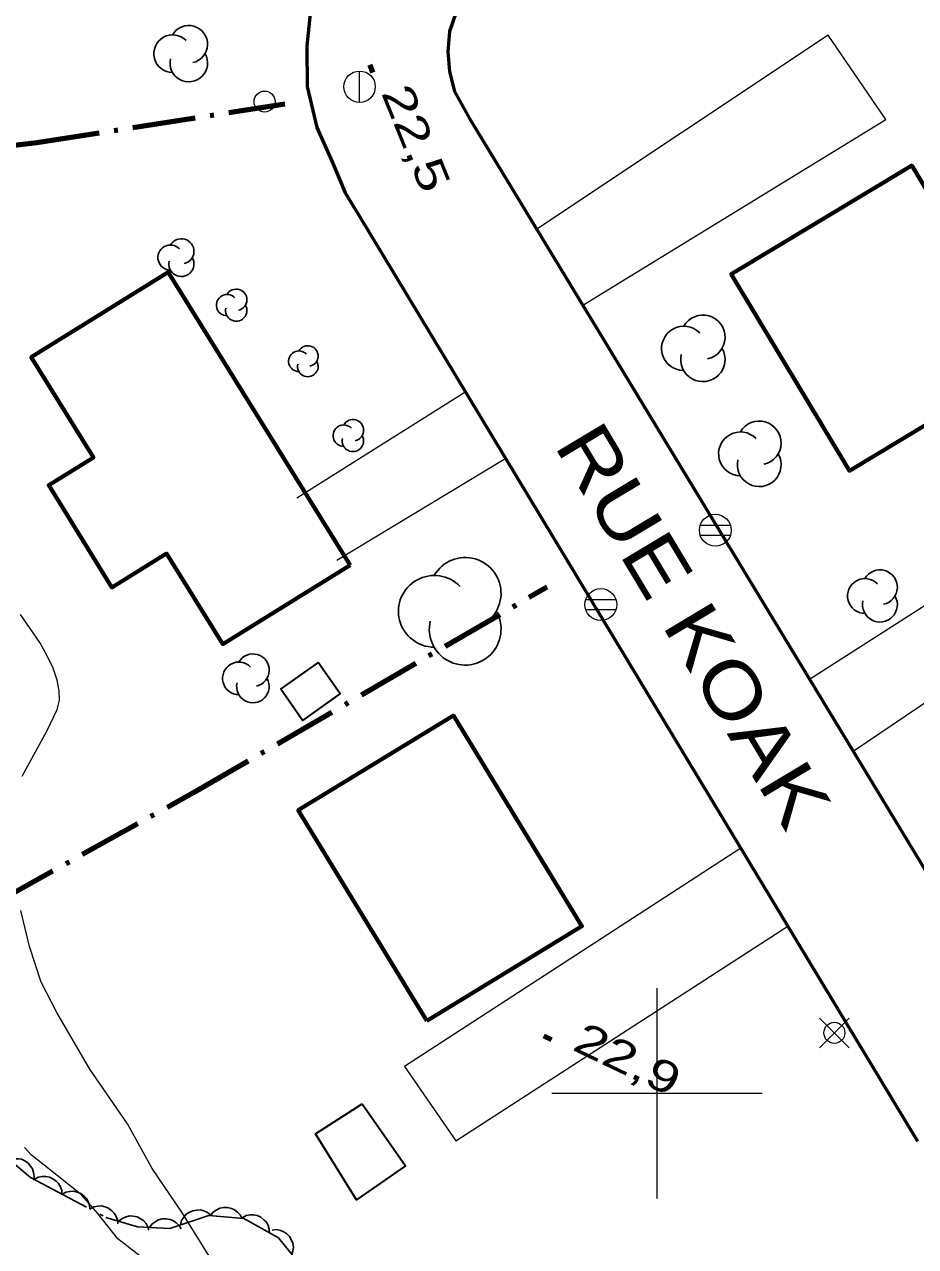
# Model space of a CAD drawing. Extents: x 355726 to 357533, y 5103782 to 5105258.
# Drawn here: x 356769.9 to 356812.3, y 5104292.7 to 5104350.9 of the extents above; entities that cross this region are included whole.
import ezdxf

# ---------------------------------------------------------------- set-up
doc = ezdxf.new("R2010")
doc.units = 0
doc.header["$LTSCALE"] = 0.6
doc.linetypes.add('DOT_DASHED', pattern=[7.7, 5, -1.2, 0.3, -1.2])
doc.linetypes.add('LONG_DASHED', pattern=[7.5, 6, -1.5])
for name, color, linetype, lineweight in [('19', 7, 'Continuous', 13), ('2', 7, 'LONG_DASHED', 13), ('21', 7, 'LONG_DASHED', 35), ('3', 7, 'Continuous', 140), ('31', 7, 'Continuous', 35), ('36', 7, 'Continuous', 13), ('41', 7, 'DOT_DASHED', 90), ('44', 7, 'Continuous', 25), ('61', 7, 'Continuous', 13)]:
    doc.layers.add(name, color=color, linetype=linetype, lineweight=lineweight)

msp = doc.modelspace()

# ---------------------------------------------------------------- linework, layer by layer
at = {"layer": '19'}
for p, q in [((356790.9, 5104333.38), (356782.86, 5104328.33)), ((356784.77, 5104325.37), (356792.81, 5104330.22))]:
    msp.add_line(p, q, dxfattribs=at)
for points in [[(356796.47, 5104337.51), (356810.89, 5104346.34), (356808.15, 5104350.36), (356794.29, 5104341.12)], [(356809.33, 5104316.29), (356825.34, 5104327.08), (356823.37, 5104330.01), (356807.26, 5104319.7)], [(356803.99, 5104311.66), (356787.99, 5104301.28), (356790.43, 5104297.73), (356806.23, 5104307.95)]]:
    msp.add_lwpolyline(points, dxfattribs=at)
at = {"layer": '2', "linetype": 'Continuous'}
for points in [[(356769.8, 5104315.09), (356770.98, 5104317.26), (356771.46, 5104318.26), (356771.58, 5104318.71), (356771.56, 5104319.15), (356771.46, 5104319.66), (356771.27, 5104320.23), (356770.99, 5104320.82), (356770.63, 5104321.45), (356769.71, 5104322.79)], [(356780.66, 5104289.09), (356777.4, 5104294.34), (356775.98, 5104296.42), (356774.8, 5104298.54), (356773.01, 5104301.15), (356771.44, 5104303.84), (356770.7, 5104305.29), (356770.14, 5104306.98), (356769.73, 5104308.7)]]:
    msp.add_lwpolyline(points, dxfattribs=at)
at = {"layer": '2'}
msp.add_lwpolyline([(356775.62, 5104292.09), (356774.35, 5104293.08), (356773.4, 5104294.28), (356772.62, 5104295.16), (356770.23, 5104297.07), (356769.9, 5104297.42)], dxfattribs=at)
at = {"layer": '21', "linetype": 'Continuous', "lineweight": 53}
for points in [[(356815.37, 5104399.51), (356807.98, 5104395.05), (356804.8, 5104393.26), (356803.9, 5104392.69), (356803.11, 5104391.95), (356802.36, 5104391.19), (356801.87, 5104390.62), (356801.24, 5104389.63), (356800.63, 5104388.59), (356799.96, 5104387.37), (356799.3, 5104386.13), (356784.67, 5104354.97), (356784.5, 5104354.61), (356784.09, 5104353.37), (356783.52, 5104351.53), (356783.34, 5104349.83), (356783.35, 5104347.92), (356783.82, 5104345.97), (356784.54, 5104344.33), (356785.16, 5104342.86), (356785.82, 5104341.8), (356812.4, 5104297.72)], [(356828.67, 5104399.58), (356810.89, 5104388.92), (356809.54, 5104388.09), (356808.62, 5104387.46), (356807.78, 5104386.88), (356807.1, 5104386.13), (356806.41, 5104385.01), (356805.83, 5104383.79), (356796.74, 5104364.63), (356791.95, 5104354.72), (356791.09, 5104352.67), (356790.44, 5104351.45), (356790.12, 5104350.53), (356790.04, 5104349.59), (356790.12, 5104348.63), (356790.36, 5104347.68), (356791.08, 5104346.4), (356791.7, 5104345.38), (356809.06, 5104316.73), (356820.3, 5104298.17)]]:
    msp.add_lwpolyline(points, dxfattribs=at)
at = {"layer": '3'}
for p, q in [((356786.33, 5104348.95), (356786.48, 5104348.58)), ((356794.62, 5104302.73), (356794.98, 5104302.56))]:
    msp.add_line(p, q, dxfattribs=at)
at = {"layer": '31', "lineweight": 70}
for points in [[(356817.73, 5104334.8), (356812.12, 5104344.15), (356803.53, 5104338.99), (356809.15, 5104329.63), (356817.73, 5104334.8)], [(356785.4, 5104325.14), (356776.75, 5104339.08), (356770.23, 5104335.03), (356773.19, 5104330.26), (356771.06, 5104328.94), (356774.07, 5104324.08), (356776.67, 5104325.69), (356779.35, 5104321.38), (356785.4, 5104325.14)], [(356789.05, 5104303.45), (356782.93, 5104313.47), (356790.31, 5104317.98), (356796.43, 5104307.96), (356789.05, 5104303.45)]]:
    msp.add_lwpolyline(points, close=True, dxfattribs=at)
at = {"layer": '31'}
for points in [[(356783.88, 5104320.5), (356782.1, 5104319.25), (356783.15, 5104317.75), (356784.93, 5104319.01), (356783.88, 5104320.5)], [(356785.98, 5104299.5), (356788.04, 5104296.54), (356785.71, 5104294.93), (356783.75, 5104298.07), (356785.98, 5104299.5)]]:
    msp.add_lwpolyline(points, close=True, dxfattribs=at)
at = {"layer": '36'}
for p, q in [((356785.85, 5104347.15), (356785.85, 5104348.65)), ((356803.5, 5104327.03), (356802.05, 5104327.03)), ((356802.05, 5104326.57), (356803.5, 5104326.57)), ((356798.05, 5104323.49), (356796.6, 5104323.49)), ((356796.6, 5104323.03), (356798.05, 5104323.03)), ((356809.14, 5104302.17), (356807.73, 5104303.58)), ((356807.73, 5104302.17), (356809.14, 5104303.58))]:
    msp.add_line(p, q, dxfattribs=at)
for centre, radius in [((356785.847, 5104347.904), 0.75), ((356781.329, 5104347.2), 0.5), ((356802.776, 5104326.798), 0.759), ((356797.327, 5104323.258), 0.759), ((356808.437, 5104302.877), 0.5)]:
    msp.add_circle(centre, radius, dxfattribs=at)
at = {"layer": '41'}
for points in [[(356750.79, 5104342.92), (356770.5, 5104345.25), (356782.3, 5104347.09)], [(356764.6, 5104306.88), (356777.95, 5104314.31), (356794.78, 5104324.11)]]:
    msp.add_lwpolyline(points, dxfattribs=at)
at = {"layer": '44', "linetype": 'DOT_DASHED'}
msp.add_lwpolyline([(356764.65, 5104307.5), (356763.31, 5104306.48), (356761.48, 5104304.96), (356761.23, 5104304.51), (356761.06, 5104304.21), (356761.41, 5104303.43), (356764.13, 5104300.94), (356766.49, 5104298.84), (356768.06, 5104297.77), (356770.2, 5104295.99), (356773.78, 5104294.09), (356775.29, 5104293.64), (356776.82, 5104293.57), (356778.67, 5104294.19), (356780.34, 5104294.04), (356781.99, 5104293.12), (356783.73, 5104290.98)], dxfattribs=at)
at = {"layer": '44'}
for points in [[(356769.2, 5104296.82), (356769.4, 5104296.88), (356769.6, 5104296.88), (356769.76, 5104296.86), (356769.92, 5104296.78), (356770.08, 5104296.68), (356770.2, 5104296.53), (356770.29, 5104296.4), (356770.34, 5104296.23), (356770.37, 5104296.04), (356770.35, 5104295.86)], [(356770.37, 5104295.9), (356770.56, 5104296), (356770.76, 5104296.04), (356770.92, 5104296.04), (356771.09, 5104296), (356771.26, 5104295.93), (356771.42, 5104295.82), (356771.53, 5104295.7), (356771.62, 5104295.55), (356771.68, 5104295.37), (356771.7, 5104295.19)], [(356771.7, 5104295.19), (356771.88, 5104295.29), (356772.08, 5104295.33), (356772.25, 5104295.34), (356772.42, 5104295.3), (356772.59, 5104295.23), (356772.74, 5104295.11), (356772.86, 5104295), (356772.94, 5104294.85), (356773, 5104294.67), (356773.02, 5104294.49)], [(356773.02, 5104294.49), (356773.21, 5104294.59), (356773.41, 5104294.63), (356773.57, 5104294.64), (356773.74, 5104294.6), (356773.91, 5104294.53), (356774.07, 5104294.41), (356774.18, 5104294.3), (356774.27, 5104294.14), (356774.33, 5104293.97), (356774.35, 5104293.79)], [(356778.75, 5104294.18), (356778.89, 5104294.34), (356779.06, 5104294.46), (356779.2, 5104294.53), (356779.38, 5104294.56), (356779.56, 5104294.56), (356779.75, 5104294.51), (356779.9, 5104294.45), (356780.04, 5104294.34), (356780.16, 5104294.21), (356780.25, 5104294.05)], [(356774.4, 5104293.91), (356774.56, 5104294.04), (356774.75, 5104294.12), (356774.91, 5104294.16), (356775.08, 5104294.15), (356775.26, 5104294.12), (356775.43, 5104294.03), (356775.57, 5104293.94), (356775.69, 5104293.81), (356775.78, 5104293.65), (356775.83, 5104293.48)], [(356775.86, 5104293.61), (356775.98, 5104293.78), (356776.15, 5104293.9), (356776.29, 5104293.98), (356776.46, 5104294.02), (356776.65, 5104294.03), (356776.83, 5104293.99), (356776.99, 5104293.93), (356777.13, 5104293.83), (356777.26, 5104293.7), (356777.36, 5104293.55)], [(356777.33, 5104293.74), (356777.38, 5104293.94), (356777.49, 5104294.11), (356777.6, 5104294.24), (356777.75, 5104294.34), (356777.92, 5104294.41), (356778.11, 5104294.44), (356778.27, 5104294.45), (356778.44, 5104294.4), (356778.61, 5104294.33), (356778.75, 5104294.22)], [(356780.26, 5104294.08), (356780.45, 5104294.18), (356780.65, 5104294.21), (356780.81, 5104294.22), (356780.98, 5104294.18), (356781.15, 5104294.1), (356781.3, 5104293.98), (356781.42, 5104293.87), (356781.5, 5104293.71), (356781.55, 5104293.53), (356781.57, 5104293.35)], [(356781.69, 5104293.49), (356781.89, 5104293.51), (356782.09, 5104293.47), (356782.25, 5104293.41), (356782.39, 5104293.31), (356782.52, 5104293.18), (356782.61, 5104293.01), (356782.68, 5104292.86), (356782.7, 5104292.69), (356782.68, 5104292.5), (356782.63, 5104292.33)]]:
    msp.add_lwpolyline(points, dxfattribs=at)
for centre, radius, start, end in [((356776.955, 5104349.48), 0.894, 44.11537, 269.80396), ((356777.723, 5104349.927), 0.894, 282.26917, 149.72626), ((356777.723, 5104349.033), 0.894, 166.93686, 29.62122), ((356777.37, 5104340.073), 0.599, 282.26917, 149.72626), ((356776.855, 5104339.774), 0.599, 44.11537, 269.80396), ((356777.37, 5104339.474), 0.599, 166.93686, 29.62122), ((356779.982, 5104337.766), 0.509, 282.26917, 149.72626), ((356779.545, 5104337.512), 0.509, 44.11537, 269.80396), ((356779.982, 5104337.257), 0.509, 166.93686, 29.62122), ((356802.181, 5104335.982), 1.056, 282.26917, 149.72626), ((356801.273, 5104335.454), 1.056, 44.11537, 269.80396), ((356782.963, 5104334.841), 0.491, 44.11537, 269.80396), ((356783.385, 5104335.087), 0.491, 282.26917, 149.72626), ((356802.181, 5104334.926), 1.056, 166.93686, 29.62122), ((356783.385, 5104334.596), 0.491, 166.93686, 29.62122), ((356785.095, 5104331.302), 0.509, 44.11537, 269.80396), ((356785.532, 5104331.556), 0.509, 282.26917, 149.72626), ((356804.865, 5104330.954), 1.04, 282.26917, 149.72626), ((356785.532, 5104331.047), 0.509, 166.93686, 29.62122), ((356803.97, 5104330.434), 1.04, 44.11537, 269.80396), ((356804.865, 5104329.913), 1.04, 166.93686, 29.62122), ((356790.873, 5104323.792), 1.706, 282.26917, 149.72626), ((356810.606, 5104324.083), 0.828, 282.26917, 149.72626), ((356789.405, 5104322.939), 1.706, 44.11537, 269.80396), ((356809.894, 5104323.669), 0.828, 44.11537, 269.80396), ((356810.606, 5104323.255), 0.828, 166.93686, 29.62122), ((356790.873, 5104322.086), 1.706, 166.93686, 29.62122), ((356780.774, 5104320.136), 0.776, 282.26917, 149.72626), ((356780.107, 5104319.748), 0.776, 44.11537, 269.80396), ((356780.774, 5104319.359), 0.776, 166.93686, 29.62122)]:
    msp.add_arc(centre, radius, start, end, dxfattribs=at)
at = {"layer": '61'}
for p, q in [((356800, 5104295), (356800, 5104305)), ((356795, 5104300), (356805, 5104300))]:
    msp.add_line(p, q, dxfattribs=at)

# ---------------------------------------------------------------- texts
at = {"layer": '21', "width": 1.2}
msp.add_text('RUE KOAK', height=2.6, rotation=300.978, dxfattribs=at).set_placement((356795.07, 5104330.84))
at = {"layer": '3', "width": 1.35}
for s, rotation, p in [('22,5   ', 292.102, (356786.86, 5104347.62)), ('22,9   ', 334.423, (356795.91, 5104302.09))]:
    msp.add_text(s, height=1.5, rotation=rotation, dxfattribs=at).set_placement(p)

doc.saveas('drawing.dxf')
